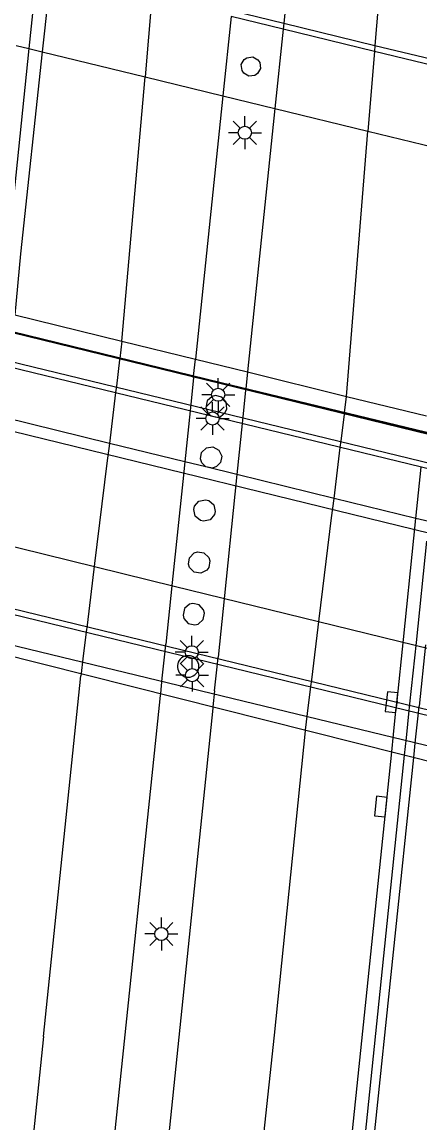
# Model space of a CAD drawing. Extents: x 125000 to 129004, y 397500 to 399008.
# Drawn here: x 127656.44 to 127671.57, y 398365.85 to 398407.69 of the extents above; entities that cross this region are included whole.
import ezdxf

# ---------------------------------------------------------------- set-up
doc = ezdxf.new("R2010")
doc.units = 0
for name, color, linetype in [('gg-afsc-muur', 7, 'Continuous'), ('gg-aspt-spoorlijn', 7, 'Continuous'), ('gg-bbg-pilaar viaduct of brug', 7, 'Continuous'), ('gg-knt-verharding', 7, 'Continuous'), ('gg-knt-verharding niveau 01', 7, 'Continuous'), ('gg-knt-verharding nz', 7, 'Continuous'), ('gg-kntw-beschoeiing', 7, 'Continuous'), ('gg-kwrk-kunstwerk niveau 01', 7, 'Continuous'), ('gt-grn-weggrens', 7, 'Continuous'), ('gt-symb-kolk', 7, 'Continuous'), ('gt-symb-lichtmast', 7, 'Continuous'), ('gx-knt-lijn weginrichtingselement', 7, 'Continuous')]:
    doc.layers.add(name, color=color, linetype=linetype)

# ---------------------------------------------------------------- blocks, each defined once
blk = doc.blocks.new('gt0-LMAST')
at = {"layer": 'gt-symb-lichtmast'}
for p, q in [((-0.182, 0.173), (-0.447, 0.438)), ((-0.005, 0.246), (-0.005, 0.621)), ((0.172, 0.173), (0.437, 0.438)), ((-0.255, -0.004), (-0.63, -0.004)), ((-0.182, -0.181), (-0.447, -0.446)), ((-0.005, -0.254), (-0.005, -0.629)), ((0.437, -0.446), (0.172, -0.181)), ((0.245, -0.004), (0.62, -0.004))]:
    blk.add_line(p, q, dxfattribs=at)
blk.add_circle((-0.005, -0.004), 0.25, dxfattribs=at)
blk = doc.blocks.new('gt0-KOLK')
at = {"layer": 'gt-symb-kolk'}
blk.add_lwpolyline([(0, 0), (0.375, 0), (0.375, 0.4), (-0.375, 0.4), (-0.375, 0), (0, 0)], dxfattribs=at)

msp = doc.modelspace()

# ---------------------------------------------------------------- linework, layer by layer
at = {"layer": 'gg-afsc-muur'}
for p, q in [((127657.01, 398409.701), (127656.699, 398406.682)), ((127656.699, 398406.682), (127655.669, 398396.672)), ((127671.428, 398384.085), (127671.827, 398387.94)), ((127671.186, 398381.749), (127671.428, 398384.085)), ((127671.776, 398384), (127671.532, 398381.665)), ((127671.159, 398381.493), (127671.186, 398381.749)), ((127671.052, 398380.462), (127671.159, 398381.493)), ((127671.397, 398380.378), (127671.505, 398381.408)), ((127671.505, 398381.408), (127671.532, 398381.665)), ((127670.984, 398379.801), (127671.052, 398380.462)), ((127671.328, 398379.717), (127671.397, 398380.378)), ((127668.153, 398352.34), (127670.984, 398379.801)), ((127668.48, 398352.26), (127671.328, 398379.717))]:
    msp.add_line(p, q, dxfattribs=at)
at = {"layer": 'gg-aspt-spoorlijn'}
msp.add_line((127649.817, 398393.65), (127685.812, 398384.86), dxfattribs=at)
msp.add_lwpolyline([(127649.374, 398389.392), (127662.218, 398386.227), (127684.79, 398380.706)], dxfattribs=at)
at = {"layer": 'gg-bbg-pilaar viaduct of brug'}
msp.add_line((127663.429, 398390.762), (127663.276, 398390.914), dxfattribs=at)
for points in [[(127665.408, 398406.247), (127665.473, 398406.15), (127665.5, 398405.923), (127665.389, 398405.724), (127665.292, 398405.659), (127665.065, 398405.632), (127664.866, 398405.743), (127664.801, 398405.84), (127664.774, 398406.067), (127664.885, 398406.266), (127664.982, 398406.331), (127665.209, 398406.358), (127665.408, 398406.247)], [(127664.156, 398392.831), (127664.224, 398392.973), (127664.203, 398393.225), (127664.037, 398393.417), (127663.79, 398393.475), (127663.666, 398393.444), (127663.474, 398393.278), (127663.421, 398393.011)], [(127663.421, 398393.011), (127663.515, 398392.798), (127663.628, 398392.702), (127663.837, 398392.651)], [(127663.837, 398392.651), (127663.984, 398392.688), (127664.156, 398392.831)], [(127663.276, 398390.914), (127663.217, 398391.068), (127663.262, 398391.317), (127663.445, 398391.492), (127663.696, 398391.526), (127663.919, 398391.406), (127664.029, 398391.178), (127663.984, 398390.929), (127663.834, 398390.777)], [(127663.834, 398390.777), (127663.678, 398390.717), (127663.429, 398390.762)], [(127663.754, 398388.949), (127663.588, 398388.757), (127663.342, 398388.699), (127663.217, 398388.73), (127663.025, 398388.896), (127662.967, 398389.142), (127662.998, 398389.267), (127663.164, 398389.459), (127663.41, 398389.517), (127663.535, 398389.486), (127663.727, 398389.32), (127663.785, 398389.074), (127663.754, 398388.949)], [(127663.461, 398386.838), (127663.236, 398386.722), (127662.985, 398386.761), (127662.805, 398386.939), (127662.765, 398387.061), (127662.804, 398387.312), (127662.982, 398387.492), (127663.104, 398387.532), (127663.355, 398387.493), (127663.535, 398387.315), (127663.575, 398387.193), (127663.536, 398386.942), (127663.461, 398386.838)], [(127662.559, 398385.125), (127662.591, 398385.001), (127662.758, 398384.811), (127663.006, 398384.756), (127663.13, 398384.788), (127663.32, 398384.955), (127663.375, 398385.203), (127663.343, 398385.327), (127663.176, 398385.517), (127662.928, 398385.572), (127662.804, 398385.54), (127662.614, 398385.373), (127662.559, 398385.125)]]:
    msp.add_lwpolyline(points, dxfattribs=at)
for centre, radius, start, end in [((127662.754, 398383.176), 0.41, 107.9503, 262.101), ((127662.752, 398383.164), 0.42, 48.258, 107.1654), ((127662.754, 398383.176), 0.41, 262.1245, 47.3642)]:
    msp.add_arc(centre, radius, start, end, dxfattribs=at)
at = {"layer": 'gg-knt-verharding'}
for p, q in [((127666.389, 398407.645), (127666.366, 398407.418)), ((127664.071, 398404.883), (127663.03, 398394.862)), ((127666.052, 398404.399), (127665.011, 398394.375)), ((127658.852, 398354.627), (127661.703, 398382.07)), ((127663.692, 398381.584), (127661.081, 398356.271)), ((127667.646, 398352.465), (127670.493, 398379.921))]:
    msp.add_line(p, q, dxfattribs=at)
msp.add_lwpolyline([(127657.206, 398406.559), (127656.38, 398398.873), (127656.164, 398396.55)], dxfattribs=at)
at = {"layer": 'gg-knt-verharding niveau 01'}
for p, q in [((127664.409, 398408.128), (127666.389, 398407.645)), ((127666.366, 398407.418), (127664.385, 398407.901)), ((127669.835, 398406.571), (127666.366, 398407.418)), ((127666.389, 398407.645), (127669.854, 398406.8)), ((127673.204, 398405.749), (127669.835, 398406.571)), ((127669.854, 398406.8), (127673.227, 398405.978)), ((127686.379, 398387.163), (127649.865, 398396.036)), ((127686.432, 398387.377), (127649.889, 398396.256)), ((127684.195, 398378.289), (127648.87, 398386.907)), ((127648.895, 398387.135), (127684.249, 398378.509))]:
    msp.add_line(p, q, dxfattribs=at)
at = {"layer": 'gg-knt-verharding nz'}
for p, q in [((127657.531, 398409.574), (127657.206, 398406.559)), ((127666.606, 398409.732), (127666.389, 398407.645)), ((127661.376, 398408.635), (127661.124, 398405.602)), ((127664.385, 398407.901), (127664.071, 398404.883)), ((127666.366, 398407.418), (127666.052, 398404.399)), ((127669.835, 398406.571), (127669.588, 398403.536)), ((127669.854, 398406.8), (127669.835, 398406.571)), ((127660.237, 398395.549), (127661.124, 398405.602)), ((127668.777, 398393.449), (127669.588, 398403.536)), ((127660.237, 398395.549), (127660.156, 398394.889)), ((127660.15, 398394.84), (127660.027, 398393.842)), ((127660.156, 398394.889), (127660.15, 398394.84)), ((127662.962, 398394.211), (127663.03, 398394.862)), ((127665.011, 398394.375), (127664.944, 398393.732)), ((127662.956, 398394.155), (127662.852, 398393.15)), ((127662.956, 398394.155), (127662.962, 398394.211)), ((127659.996, 398393.589), (127659.759, 398391.66)), ((127660.027, 398393.842), (127659.996, 398393.589)), ((127664.938, 398393.671), (127664.834, 398392.665)), ((127664.944, 398393.732), (127664.938, 398393.671)), ((127668.7, 398392.824), (127668.777, 398393.449)), ((127662.852, 398393.15), (127662.826, 398392.898)), ((127662.826, 398392.898), (127662.625, 398390.959)), ((127664.834, 398392.665), (127664.808, 398392.414)), ((127668.568, 398391.751), (127668.692, 398392.755)), ((127668.692, 398392.755), (127668.7, 398392.824)), ((127664.808, 398392.414), (127664.608, 398390.473)), ((127668.538, 398391.503), (127668.568, 398391.751)), ((127659.759, 398391.66), (127659.667, 398390.912)), ((127668.3, 398389.569), (127668.538, 398391.503)), ((127662.625, 398390.959), (127662.547, 398390.208)), ((127659.667, 398390.912), (127659.196, 398387.087)), ((127671.412, 398388.808), (127671.613, 398390.752)), ((127662.547, 398390.208), (127662.148, 398386.362)), ((127664.608, 398390.473), (127664.531, 398389.723)), ((127664.531, 398389.723), (127664.134, 398385.875)), ((127668.209, 398388.824), (127668.3, 398389.569)), ((127667.738, 398384.991), (127668.209, 398388.824)), ((127671.334, 398388.06), (127671.412, 398388.808)), ((127670.935, 398384.206), (127671.334, 398388.06)), ((127659.196, 398387.087), (127658.909, 398384.75)), ((127662.148, 398386.362), (127661.905, 398384.018)), ((127664.134, 398385.875), (127663.893, 398383.532)), ((127658.909, 398384.75), (127658.877, 398384.492)), ((127667.451, 398382.662), (127667.738, 398384.991)), ((127658.877, 398384.492), (127658.751, 398383.47)), ((127661.878, 398383.759), (127661.905, 398384.018)), ((127670.694, 398381.87), (127670.935, 398384.206)), ((127658.751, 398383.47), (127658.682, 398382.906)), ((127661.772, 398382.731), (127661.878, 398383.759)), ((127663.866, 398383.274), (127663.893, 398383.532)), ((127663.76, 398382.245), (127663.866, 398383.274)), ((127657.257, 398369.101), (127658.67, 398382.812)), ((127658.682, 398382.906), (127658.67, 398382.812)), ((127661.711, 398382.142), (127661.772, 398382.731)), ((127667.42, 398382.406), (127667.451, 398382.662)), ((127661.703, 398382.07), (127661.711, 398382.142)), ((127663.76, 398382.245), (127663.698, 398381.642)), ((127667.294, 398381.381), (127667.42, 398382.406)), ((127670.694, 398381.87), (127670.667, 398381.613)), ((127663.698, 398381.642), (127663.692, 398381.584)), ((127667.217, 398380.755), (127667.294, 398381.381)), ((127670.561, 398380.582), (127670.667, 398381.613)), ((127666.031, 398369.146), (127667.213, 398380.723)), ((127667.213, 398380.723), (127667.217, 398380.755)), ((127670.494, 398379.929), (127670.561, 398380.582)), ((127670.493, 398379.921), (127670.494, 398379.929))]:
    msp.add_line(p, q, dxfattribs=at)
for points in [[(127682.303, 398528.075), (127677.493, 398482.108), (127676.193, 398468.868), (127672.719, 398436.287), (127670.025, 398408.9), (127669.854, 398406.8)], [(127657.257, 398369.101), (127655.841, 398355.368), (127655.403, 398352.367)], [(127663.933, 398350.28), (127664.452, 398354.397), (127666.031, 398369.146)]]:
    msp.add_lwpolyline(points, dxfattribs=at)
at = {"layer": 'gg-kntw-beschoeiing'}
msp.add_line((127644.353, 398398.778), (127686.67, 398388.431), dxfattribs=at)
msp.add_lwpolyline([(127644.107, 398386.893), (127681.099, 398377.919), (127683.997, 398377.239)], dxfattribs=at)
at = {"layer": 'gg-kwrk-kunstwerk niveau 01'}
for p, q in [((127656.215, 398406.8), (127656.699, 398406.682)), ((127656.699, 398406.682), (127657.206, 398406.559)), ((127657.206, 398406.559), (127661.124, 398405.602)), ((127661.124, 398405.602), (127664.071, 398404.883)), ((127664.071, 398404.883), (127666.052, 398404.399)), ((127666.052, 398404.399), (127669.588, 398403.536)), ((127669.588, 398403.536), (127672.89, 398402.73)), ((127686.702, 398388.474), (127650.196, 398397.296)), ((127656.164, 398396.55), (127660.237, 398395.549)), ((127660.237, 398395.549), (127663.03, 398394.862)), ((127663.03, 398394.862), (127665.011, 398394.375)), ((127665.011, 398394.375), (127668.777, 398393.449)), ((127668.777, 398393.449), (127671.815, 398392.702)), ((127648.955, 398385.357), (127683.775, 398376.582))]:
    msp.add_line(p, q, dxfattribs=at)
at = {"layer": 'gt-grn-weggrens'}
for p, q in [((127659.759, 398391.66), (127655.764, 398392.638)), ((127662.625, 398390.959), (127659.759, 398391.66)), ((127663.429, 398390.762), (127662.625, 398390.959)), ((127664.608, 398390.473), (127663.429, 398390.762)), ((127668.3, 398389.569), (127664.608, 398390.473)), ((127671.412, 398388.808), (127668.3, 398389.569)), ((127671.905, 398388.688), (127671.412, 398388.808))]:
    msp.add_line(p, q, dxfattribs=at)
at = {"layer": 'gx-knt-lijn weginrichtingselement'}
for p, q in [((127644.603, 398398.684), (127683.584, 398389.155)), ((127644.037, 398386.596), (127680.827, 398377.325))]:
    msp.add_line(p, q, dxfattribs=at)

# ---------------------------------------------------------------- block references
at = {"layer": 'gt-symb-kolk'}
for p, rotation in [((127670.685, 398381.797), 84.08992967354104), ((127670.279, 398377.823), 84.08992967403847)]:
    msp.add_blockref('gt0-KOLK', p, dxfattribs=dict(at, rotation=rotation))
at = {"layer": 'gt-symb-lichtmast'}
for p in [(127664.916, 398403.48), (127663.902, 398393.514), (127663.687, 398392.611), (127662.895, 398383.718), (127662.911, 398382.847), (127661.74, 398373.002)]:
    msp.add_blockref('gt0-LMAST', p, dxfattribs=at)

doc.saveas('drawing.dxf')
